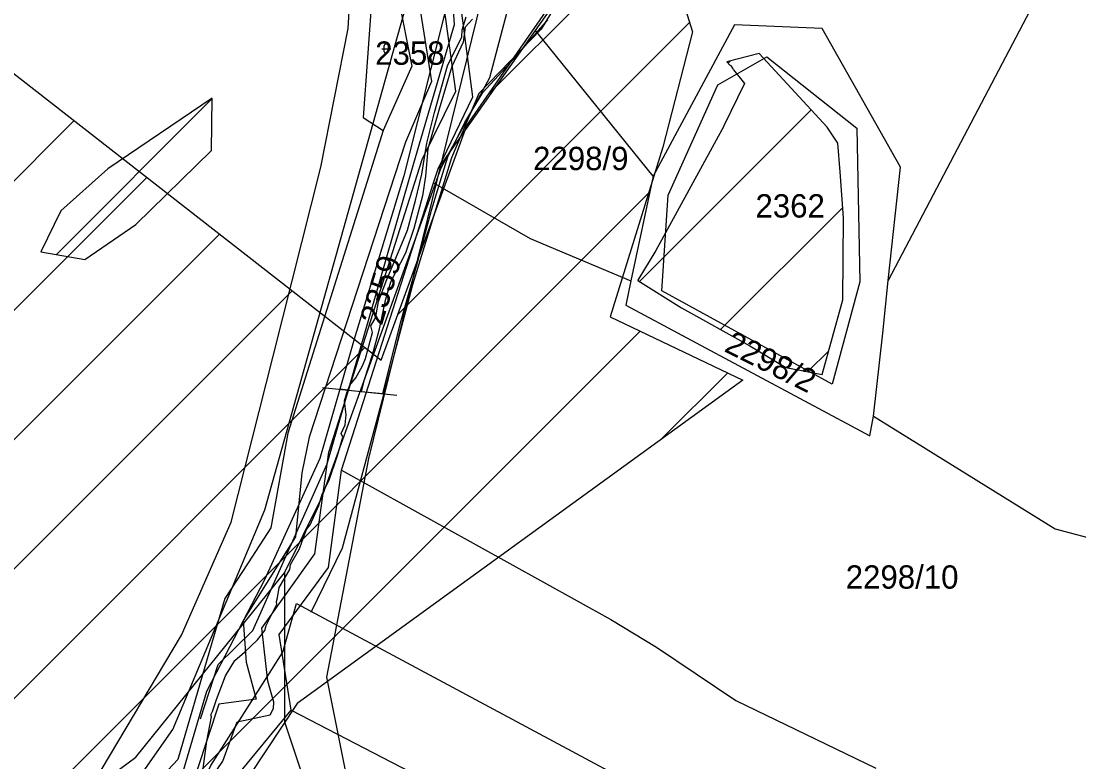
# Model space of a CAD drawing. Extents: x -564810 to -550519, y -1045831 to -1034011.
# Drawn here: x -551787.6 to -551556.4, y -1038048.4 to -1037886.5 of the extents above; entities that cross this region are included whole.
import ezdxf

# ---------------------------------------------------------------- set-up
doc = ezdxf.new("R2010")
doc.units = 0
for name, color, linetype in [('Interakční prvky', 7, 'Continuous'), ('KN stav', 7, 'Continuous'), ('Lesní porost', 7, 'Continuous'), ('Odvodněné plochy', 7, 'Continuous'), ('Parcelní čísla', 7, 'Continuous'), ('přeložka st silnice', 7, 'Continuous'), ('STG', 7, 'Continuous'), ('vodní toky', 7, 'Continuous'), ('Vrstva 18', 7, 'Continuous'), ('Vrstva 33', 7, 'Continuous'), ('zamokř ploch', 7, 'Continuous')]:
    doc.layers.add(name, color=color, linetype=linetype)

msp = doc.modelspace()

# ---------------------------------------------------------------- linework, layer by layer
at = {"layer": 'Interakční prvky'}
msp.add_lwpolyline([(-551815.2, -1038103.87), (-551768.89, -1038062), (-551754.38, -1038041.34), (-551734.29, -1037993.33), (-551703.6, -1037883.91), (-551714.2, -1037828.76), (-551708.61, -1037780.35), (-551698.01, -1037765.28), (-551701.36, -1037732.9)], dxfattribs=at)
at = {"layer": 'KN stav'}
for p, q in [((-551692.53, -1037901.82), (-551697.97, -1037862.79)), ((-551708.64, -1037863.58), (-551702.17, -1037896.32)), ((-551688.79, -1037903.06), (-551694.02, -1037863.42)), ((-551709.8, -1037865.69), (-551712.8, -1037907.56)), ((-551701.51, -1037876.41), (-551697.88, -1037899.69)), ((-551675.12, -1037888.54), (-551668.59, -1037879.26)), ((-551565.63, -1037881.4), (-551598.04, -1037943.16)), ((-551631.62, -1037887.3), (-551649.39, -1037920.41)), ((-551612.45, -1037888.11), (-551631.62, -1037887.3)), ((-551595.34, -1037918.42), (-551612.45, -1037888.11)), ((-551696.41, -1037918.76), (-551675.12, -1037888.54)), ((-551649.39, -1037920.41), (-551675.12, -1037888.54)), ((-551635.27, -1037900.4), (-551624.55, -1037894.29)), ((-551624.55, -1037894.29), (-551604.91, -1037909.89)), ((-551702.17, -1037896.32), (-551708.39, -1037910.42)), ((-551697.88, -1037899.69), (-551703.53, -1037912.93)), ((-551699.9, -1037916.76), (-551692.53, -1037901.82)), ((-551646.11, -1037924.57), (-551635.27, -1037900.4)), ((-551696.41, -1037918.76), (-551688.79, -1037903.06)), ((-551712.8, -1037907.56), (-551708.39, -1037910.42)), ((-551708.39, -1037910.42), (-551713.59, -1037926.86)), ((-551604.91, -1037909.89), (-551604.2, -1037943.5)), ((-551703.53, -1037912.93), (-551724.57, -1037977.45)), ((-551720.31, -1037980.69), (-551699.9, -1037916.76)), ((-551598.04, -1037943.16), (-551595.34, -1037918.42)), ((-551697.41, -1037921.88), (-551696.41, -1037918.76)), ((-551649.39, -1037920.41), (-551654.25, -1037943.26)), ((-551717.5, -1037984.68), (-551697.41, -1037921.88)), ((-551697.41, -1037921.88), (-551676.28, -1037934.04)), ((-551647.51, -1037945.42), (-551646.11, -1037924.57)), ((-551713.59, -1037926.86), (-551729.3, -1037976.56)), ((-551676.28, -1037934.04), (-551654.25, -1037943.26)), ((-551654.25, -1037943.26), (-551655.39, -1037948.62)), ((-551604.2, -1037943.5), (-551610.3, -1037965.88)), ((-551599.18, -1037954.73), (-551598.04, -1037943.16)), ((-551610.3, -1037965.88), (-551647.51, -1037945.42)), ((-551655.39, -1037948.62), (-551602.03, -1037977.12)), ((-551601.26, -1037972.88), (-551599.18, -1037954.73)), ((-551602.03, -1037977.12), (-551601.26, -1037972.88)), ((-551601.26, -1037972.88), (-551561.5, -1037997.5)), ((-551729.3, -1037976.56), (-551732.95, -1037997.28)), ((-551724.57, -1037977.45), (-551726.21, -1037985.25)), ((-551723.34, -1038002.96), (-551720.31, -1037980.69)), ((-551726.21, -1037985.25), (-551727.61, -1037999.25)), ((-551720.36, -1038005.89), (-551717.5, -1037984.68)), ((-551717.5, -1037984.68), (-551658.65, -1038017.28)), ((-551727.61, -1037999.25), (-551739.02, -1038017.51)), ((-551732.95, -1037997.28), (-551737.94, -1038004.9)), ((-551561.5, -1037997.5), (-551549.12, -1038000.8)), ((-551734.92, -1038019.2), (-551723.34, -1038002.96)), ((-551737.94, -1038004.9), (-551743.07, -1038012.73)), ((-551731.15, -1038020.55), (-551720.36, -1038005.89)), ((-551743.07, -1038012.73), (-551746.39, -1038024.1)), ((-551739.02, -1038017.51), (-551738.4, -1038026.63)), ((-551658.65, -1038017.28), (-551648.67, -1038023.3)), ((-551733.67, -1038030.74), (-551734.92, -1038019.2)), ((-551728.56, -1038037.07), (-551731.15, -1038020.55)), ((-551746.39, -1038024.1), (-551753.33, -1038047.88)), ((-551648.67, -1038023.3), (-551631.33, -1038035.02)), ((-551738.4, -1038026.63), (-551737.68, -1038029.3)), ((-551737.68, -1038029.3), (-551736.2, -1038034.73)), ((-551732.32, -1038035.35), (-551733.67, -1038030.74)), ((-551744.35, -1038035.8), (-551749.06, -1038050.13)), ((-551736.2, -1038034.73), (-551744.35, -1038035.8)), ((-551732.38, -1038036.76), (-551732.32, -1038035.35)), ((-551631.33, -1038035.02), (-551600.73, -1038049.76)), ((-551743.57, -1038055.36), (-551728.56, -1038037.07)), ((-551740.36, -1038039.62), (-551733.11, -1038038.11)), ((-551733.11, -1038038.11), (-551732.38, -1038036.76)), ((-551728.56, -1038037.07), (-551654.51, -1038075.43)), ((-551743.5, -1038048.22), (-551740.36, -1038039.62)), ((-551753.33, -1038047.88), (-551764.91, -1038060.14)), ((-551744.74, -1038050.1), (-551743.5, -1038048.22))]:
    msp.add_line(p, q, dxfattribs=at)
at = {"layer": 'Lesní porost'}
for p, q in [((-551688.87, -1037886.09), (-551690.48, -1037887.86)), ((-551690.48, -1037887.86), (-551690.94, -1037891.12)), ((-551679.87, -1037894.77), (-551672.43, -1037886.2)), ((-551690.94, -1037891.12), (-551693.38, -1037896.39)), ((-551686.64, -1037902.1), (-551679.87, -1037894.77)), ((-551626.23, -1037893.58), (-551633.27, -1037895.39)), ((-551633.27, -1037895.39), (-551632.67, -1037896.14)), ((-551633.02, -1037895.7), (-551632.51, -1037895.19)), ((-551611.4, -1037909.66), (-551626.23, -1037893.58)), ((-551693.38, -1037896.39), (-551696.22, -1037905.74)), ((-551631.87, -1037897.12), (-551629.43, -1037900.16)), ((-551690.59, -1037908.63), (-551686.64, -1037902.1)), ((-551696.22, -1037905.74), (-551698.63, -1037914.42)), ((-551652.42, -1037943.39), (-551614.9, -1037905.87)), ((-551694.28, -1037916.15), (-551690.59, -1037908.63)), ((-551609.01, -1037913.19), (-551611.4, -1037909.66)), ((-551608.54, -1037919.43), (-551609.01, -1037913.19)), ((-551698.63, -1037914.42), (-551699.15, -1037920.37)), ((-551697.89, -1037927.84), (-551694.28, -1037916.15)), ((-551699.15, -1037920.37), (-551699.83, -1037924.66)), ((-551607.78, -1037929.5), (-551608.54, -1037919.43)), ((-551699.83, -1037924.66), (-551701.69, -1037931.85)), ((-551634.67, -1037953.93), (-551607.95, -1037927.21)), ((-551701.11, -1037940.07), (-551697.89, -1037927.84)), ((-551607.91, -1037947.42), (-551607.78, -1037929.5)), ((-551701.69, -1037931.85), (-551703.56, -1037937.2)), ((-551703.56, -1037937.2), (-551706.79, -1037943.59)), ((-551704.5, -1037951.93), (-551701.11, -1037940.07)), ((-551706.79, -1037943.59), (-551708.05, -1037947.87)), ((-551652.78, -1037943.16), (-551643.18, -1037949.2)), ((-551708.05, -1037947.87), (-551709.39, -1037954.11)), ((-551612.48, -1037963.72), (-551607.91, -1037947.42)), ((-551643.18, -1037949.2), (-551628.27, -1037957.49)), ((-551708.52, -1037967.92), (-551704.5, -1037951.93)), ((-551709.39, -1037954.11), (-551710.85, -1037959.48)), ((-551628.27, -1037957.49), (-551620.38, -1037962.2)), ((-551710.85, -1037959.48), (-551712.58, -1037964.88)), ((-551615.58, -1037963.12), (-551611.04, -1037958.58)), ((-551620.38, -1037962.2), (-551612.48, -1037963.72)), ((-551712.58, -1037964.88), (-551713.24, -1037967.45)), ((-551713.24, -1037967.45), (-551708.52, -1037967.92))]:
    msp.add_line(p, q, dxfattribs=at)
for points in [[(-551629.43, -1037900.16), (-551633.92, -1037909.41), (-551633.93, -1037909.43)], [(-551633.93, -1037909.43), (-551648.82, -1037936.62), (-551648.83, -1037936.63)], [(-551648.83, -1037936.63), (-551652.77, -1037943.15), (-551652.78, -1037943.16)]]:
    msp.add_lwpolyline(points, dxfattribs=at)
msp.add_ellipse((-551633.35, -1037897.39), major_axis=(-1.5, 0), ratio=0.935414, start_param=3.331471, end_param=4.242599, dxfattribs=at)
at = {"layer": 'Odvodněné plochy'}
msp.add_lwpolyline([(-551900.29, -1037774.7), (-551876.37, -1037829.93), (-551708.89, -1037960.63), (-551690.1, -1037909.35), (-551669.82, -1037879.93), (-551694.74, -1037844.42), (-551698.65, -1037808.41), (-551689.26, -1037784.27), (-551667.21, -1037804.56), (-551640.8, -1037888.84), (-551647.32, -1037914.08), (-551658.81, -1037951.1), (-551629.83, -1037965.01), (-551727.19, -1038035.65), (-551741.1, -1038056.52), (-551689.18, -1038257.3), (-551710.98, -1038273.85), (-551737.72, -1038322.56), (-551754.67, -1038342.59), (-551787.84, -1038361.97), (-551812.91, -1038372.05), (-551836.77, -1038387.52), (-551852.44, -1038396.9), (-551895.44, -1038426.86)], dxfattribs=at)
at = {"layer": 'přeložka st silnice'}
for p, q in [((-551685.37, -1037902.49), (-551648.18, -1037865.3)), ((-551705.23, -1037950.63), (-551641.43, -1037886.83)), ((-552372.66, -1038504.92), (-551776, -1037908.26)), ((-552355.54, -1038516.09), (-551760.11, -1037920.66)), ((-552286.31, -1038559.99), (-551650.44, -1037924.12)), ((-552338.42, -1038527.26), (-551744.22, -1037933.06)), ((-552321.3, -1038538.42), (-551728.34, -1037945.45)), ((-552268.28, -1038570.25), (-551652.27, -1037954.24)), ((-552304.19, -1038549.59), (-551712.45, -1037957.85)), ((-551647.77, -1037978.03), (-551633.16, -1037963.42))]:
    msp.add_line(p, q, dxfattribs=at)
at = {"layer": 'STG'}
msp.add_lwpolyline([(-551627.07, -1038399.26), (-551669.32, -1038276.14), (-551682.18, -1038224.68), (-551704.23, -1038112.59), (-551720.76, -1038029.9), (-551711.57, -1037982.12), (-551685.86, -1037877.38), (-551654.62, -1037765.29), (-551641.76, -1037690.13)], dxfattribs=at)
at = {"layer": 'vodní toky'}
for p, q in [((-551695.03, -1037884.97), (-551703.92, -1037920.32)), ((-551691.16, -1037888.39), (-551690.31, -1037885.56)), ((-551691.24, -1037889.92), (-551691.16, -1037888.39)), ((-551694.33, -1037896.3), (-551691.24, -1037889.92)), ((-551697.2, -1037906.49), (-551694.33, -1037896.3)), ((-551698.91, -1037913.15), (-551697.2, -1037906.49)), ((-551699.96, -1037919.96), (-551698.91, -1037913.15)), ((-551703.92, -1037920.32), (-551714.77, -1037956.01)), ((-551701.35, -1037925.68), (-551699.96, -1037919.96)), ((-551703.11, -1037932.16), (-551701.35, -1037925.68)), ((-551704.71, -1037936.06), (-551703.11, -1037932.16)), ((-551707.59, -1037942.98), (-551704.71, -1037936.06)), ((-551709.42, -1037947.76), (-551707.59, -1037942.98)), ((-551709.93, -1037950.71), (-551709.42, -1037947.76)), ((-551710.24, -1037951.65), (-551709.93, -1037950.71)), ((-551711.15, -1037953.07), (-551710.24, -1037951.65)), ((-551710.76, -1037954.54), (-551711.15, -1037953.07)), ((-551712.32, -1037960.24), (-551710.76, -1037954.54)), ((-551714.77, -1037956.01), (-551717.93, -1037966.98)), ((-551714.41, -1037964.45), (-551712.93, -1037961.88)), ((-551712.93, -1037961.88), (-551712.32, -1037960.24)), ((-551715.68, -1037966.07), (-551714.41, -1037964.45)), ((-551717.93, -1037966.98), (-551722.28, -1037982.07)), ((-551721.67, -1037966.6), (-551705.45, -1037968.23)), ((-551717.93, -1037966.98), (-551716.12, -1037967.16)), ((-551716.12, -1037967.16), (-551717.93, -1037966.98)), ((-551716.12, -1037967.16), (-551715.68, -1037966.07)), ((-551716.85, -1037969.53), (-551716.36, -1037967.74)), ((-551716.36, -1037967.74), (-551716.12, -1037967.16)), ((-551716.52, -1037972.57), (-551716.85, -1037969.53)), ((-551716.75, -1037974.77), (-551716.52, -1037972.57)), ((-551717.6, -1037976.6), (-551716.75, -1037974.77)), ((-551718.43, -1037981.41), (-551717.27, -1037977.43)), ((-551717.27, -1037977.43), (-551717.6, -1037976.6)), ((-551722.28, -1037982.07), (-551734.36, -1038008.63)), ((-551720.26, -1037986.83), (-551718.43, -1037981.41)), ((-551721.75, -1037989.86), (-551720.26, -1037986.83)), ((-551722.52, -1037992.37), (-551721.75, -1037989.86)), ((-551724.38, -1037996.56), (-551722.52, -1037992.37)), ((-551725.22, -1037997.61), (-551724.38, -1037996.56)), ((-551726.24, -1038000.38), (-551725.22, -1037997.61)), ((-551726.73, -1038001.83), (-551726.24, -1038000.38)), ((-551728.66, -1038005.28), (-551726.73, -1038001.83)), ((-551731.16, -1038010.31), (-551728.85, -1038006.33)), ((-551728.85, -1038006.33), (-551728.66, -1038005.28)), ((-551734.36, -1038008.63), (-551740.99, -1038021.34)), ((-551731.5, -1038012.54), (-551731.16, -1038010.31)), ((-551731.74, -1038013.36), (-551731.5, -1038012.54)), ((-551733.36, -1038017.32), (-551731.69, -1038013.91)), ((-551731.69, -1038013.91), (-551731.74, -1038013.36)), ((-551734.02, -1038018.59), (-551733.36, -1038017.32)), ((-551735.93, -1038021.71), (-551734.32, -1038019.68)), ((-551734.32, -1038019.68), (-551734.02, -1038018.59)), ((-551738.75, -1038024.45), (-551735.93, -1038021.71)), ((-551740.88, -1038026.25), (-551738.75, -1038024.45)), ((-551742.92, -1038029.6), (-551740.88, -1038026.25)), ((-551744.31, -1038033.22), (-551742.92, -1038029.6)), ((-551744.88, -1038034.8), (-551744.31, -1038033.22)), ((-551745.7, -1038037.38), (-551744.88, -1038034.8)), ((-551746.96, -1038043.84), (-551745.93, -1038038.55)), ((-551746.13, -1038038.13), (-551745.7, -1038037.38)), ((-551745.93, -1038038.55), (-551746.13, -1038038.13)), ((-551749.14, -1038059.74), (-551746.96, -1038043.84))]:
    msp.add_line(p, q, dxfattribs=at)
msp.add_lwpolyline([(-551740.99, -1038021.34), (-551747.05, -1038033.05), (-551753.65, -1038055.55)], dxfattribs=at)
at = {"layer": 'Vrstva 18'}
for points in [[(-551703.32, -1037708.36), (-551694.79, -1037723.28), (-551686.69, -1037733.51), (-551682.85, -1037748.01), (-551679.44, -1037762.51), (-551683.71, -1037773.59), (-551693.94, -1037793.2), (-551702.04, -1037811.96), (-551697.35, -1037830.3), (-551691.38, -1037846.5), (-551689.25, -1037856.31), (-551682.43, -1037865.69), (-551670.06, -1037881.89), (-551673.9, -1037888.28), (-551687.54, -1037902.35), (-551693.51, -1037916.42), (-551702.04, -1037944.14), (-551708.43, -1037968.44), (-551717.39, -1038001.69), (-551724.21, -1038015.76)], [(-551771.69, -1038052.9), (-551752.5, -1038020.71), (-551741.63, -1037995.99), (-551732.46, -1037959.74), (-551722.02, -1037918.39), (-551716.05, -1037888.12), (-551714.56, -1037861.9), (-551720.1, -1037833.33), (-551719.46, -1037818.19), (-551716.47, -1037795.17), (-551707.31, -1037771.08), (-551702.19, -1037761.27), (-551703.04, -1037748.06), (-551706.88, -1037731.86), (-551717.11, -1037714.8)], [(-551741.42, -1038323.75), (-551751.22, -1038244.87), (-551757.62, -1038211.19), (-551758.47, -1038152.78), (-551773.39, -1038093.09), (-551757.19, -1038071.77), (-551746.11, -1038049.17), (-551730.33, -1038024.44), (-551727.35, -1038013.79), (-551616.07, -1038073.48), (-551556.8, -1038115.69), (-551631.42, -1038202.66), (-551683, -1038250.42), (-551708.16, -1038270.45), (-551740.14, -1038322.47)]]:
    msp.add_lwpolyline(points, dxfattribs=at)
at = {"layer": 'Vrstva 33'}
for points in [[(-551730.02, -1038007.12), (-551721.85, -1037990.65), (-551695.72, -1037918.58), (-551685.13, -1037898.8), (-551672.41, -1037850.76), (-551677.36, -1037807.66), (-551686.54, -1037783.63), (-551676.65, -1037748.31), (-551666.06, -1037727.11), (-551668.18, -1037709.45), (-551677.44, -1037722.66)], [(-551748.33, -1038038.98), (-551744.49, -1038027.09), (-551736.89, -1038019.67), (-551720.68, -1037983.25), (-551701.7, -1037917.52), (-551692.8, -1037887.25), (-551693.31, -1037879.86), (-551700.33, -1037864.6), (-551698.3, -1037854.01), (-551701.7, -1037842.81), (-551705.79, -1037823.44), (-551705.16, -1037814.7), (-551703.29, -1037801.82), (-551702.13, -1037798.09), (-551699.57, -1037792.71), (-551697.73, -1037787.95), (-551695.42, -1037783.61), (-551693.16, -1037779.39), (-551692.19, -1037778.32), (-551688.91, -1037776.38), (-551690.23, -1037774.92)], [(-552013.57, -1038243.96), (-551932.89, -1038182.35), (-551873.21, -1038135.72), (-551811.42, -1038083.43), (-551762.51, -1038047.4), (-551730.02, -1038007.12), (-551730.02, -1038039.63), (-551708.84, -1038103.22), (-551680.59, -1038180.23), (-551665.76, -1038244.53), (-551677.06, -1038275.61), (-551714.49, -1038345.56), (-551787.23, -1038465.89), (-551749.09, -1038546.43)]]:
    msp.add_lwpolyline(points, dxfattribs=at)
at = {"layer": 'zamokř ploch'}
for p, q in [((-551708.75, -1037892.54), (-551706.75, -1037892.54)), ((-551708.25, -1037892.04), (-551708.25, -1037893.04)), ((-551707.25, -1037892.04), (-551707.25, -1037893.04)), ((-551779.87, -1037937.51), (-551745.81, -1037903.45)), ((-551745.81, -1037903.31), (-551768.59, -1037918.77)), ((-551745.93, -1037914.79), (-551745.81, -1037903.31)), ((-551762.47, -1037930.97), (-551745.93, -1037914.79)), ((-551768.59, -1037918.77), (-551778.87, -1037927.99)), ((-551778.87, -1037927.99), (-551783.24, -1037936.92)), ((-551773.61, -1037938.59), (-551762.47, -1037930.97)), ((-551783.24, -1037936.92), (-551773.61, -1037938.59))]:
    msp.add_line(p, q, dxfattribs=at)
for centre, start, end in [((-551707.76, -1037892.04), 0, 180), ((-551707.76, -1037893.04), 180, 0)]:
    msp.add_arc(centre, 0.5, start, end, dxfattribs=at)

# ---------------------------------------------------------------- texts
at = {"layer": 'Parcelní čísla'}
for s, p in [('2358', (-551710.17, -1037896.05)), ('2298/9', (-551675.65, -1037919.07)), ('2362', (-551627.04, -1037929.44)), ('2298/10', (-551607.31, -1038010.55))]:
    msp.add_text(s, height=5.1, dxfattribs=at).set_placement(p)
for s, rotation, p in [('2359', 73.3909, (-551708.73, -1037953.23)), ('2298/2', 333.435, (-551634.11, -1037958.57))]:
    msp.add_text(s, height=5.1, rotation=rotation, dxfattribs=at).set_placement(p)

doc.saveas('drawing.dxf')
